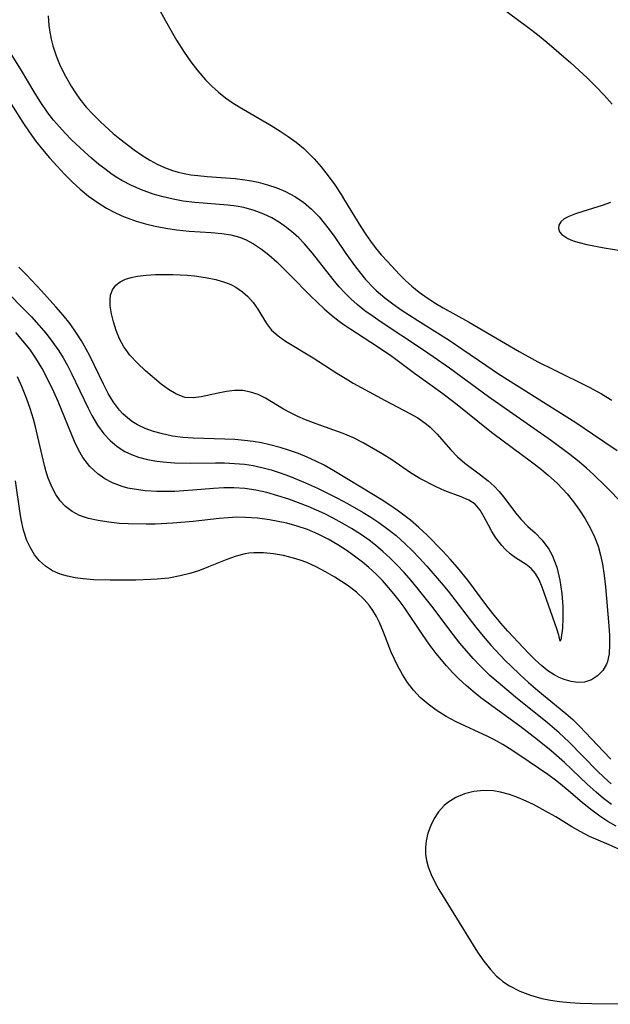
# Model space of a CAD drawing. Header units: inches. Extents: x 1073367 to 1082519, y 1569854 to 1574957.
# Tile 485 of 565: x 1079833 to 1079926, y 1573300 to 1573457. Entities that reach past the tile are written whole.
import ezdxf

# ---------------------------------------------------------------- set-up
doc = ezdxf.new("R2010")
doc.units = ezdxf.units.IN
doc.header["$MEASUREMENT"] = 0
doc.layers.add('CGG_CurvaNivelLidar_v1', color=7, linetype='Continuous', lineweight=30, true_color=0x008008)

msp = doc.modelspace()

# ---------------------------------------------------------------- linework, layer by layer
at = {"layer": 'CGG_CurvaNivelLidar_v1'}
for points in [[(1079854.2745, 1573459.1551, 72), (1079855.7504, 1573456.4604, 72), (1079857.5306, 1573453.4115, 72), (1079858.7273, 1573451.4839, 72), (1079859.7762, 1573449.955, 72), (1079860.8973, 1573448.487, 72), (1079862.1044, 1573447.0987, 72), (1079863.118, 1573446.0817, 72), (1079864.1896, 1573445.1269, 72), (1079865.3147, 1573444.2356, 72), (1079866.3775, 1573443.4838, 72), (1079867.4742, 1573442.78, 72), (1079872.5393, 1573439.8162, 72), (1079873.9914, 1573438.918, 72), (1079875.2725, 1573438.0659, 72), (1079876.5092, 1573437.164, 72), (1079877.6865, 1573436.1982, 72), (1079878.5649, 1573435.3813, 72), (1079879.3956, 1573434.5178, 72), (1079880.4961, 1573433.2301, 72), (1079881.6014, 1573431.8211, 72), (1079882.6617, 1573430.3646, 72), (1079883.6689, 1573428.8625, 72), (1079884.2245, 1573427.9741, 72), (1079886.8109, 1573423.7079, 72), (1079887.6002, 1573422.4964, 72), (1079888.3328, 1573421.4444, 72), (1079889.1005, 1573420.4231, 72), (1079890.0403, 1573419.2804, 72), (1079891.0186, 1573418.1748, 72), (1079892.9495, 1573416.1176, 72), (1079893.9021, 1573415.1687, 72), (1079894.8938, 1573414.2644, 72), (1079896.0835, 1573413.3076, 72), (1079897.3315, 1573412.4169, 72), (1079898.7203, 1573411.5225, 72), (1079899.8688, 1573410.8415, 72), (1079903.9179, 1573408.6153, 72), (1079905.4629, 1573407.7265, 72), (1079911.9823, 1573403.8683, 72), (1079914.948, 1573402.2644, 72), (1079917.5314, 1573400.9497, 72), (1079923.0785, 1573398.2318, 72), (1079925.0447, 1573397.1578, 72), (1079926.7029, 1573396.1715, 72)], [(1079908.8293, 1573458.8195, 72.5), (1079913.3246, 1573455.4749, 72.5), (1079914.8542, 1573454.2991, 72.5), (1079916.3533, 1573453.0873, 72.5), (1079920.1496, 1573449.7968, 72.5), (1079922.7801, 1573447.3798, 72.5), (1079924.1483, 1573446.0218, 72.5), (1079925.4641, 1573444.6314, 72.5), (1079926.7174, 1573443.2137, 72.5)], [(1079837.1019, 1573457.2475, 71.5), (1079837.2053, 1573455.7201, 71.5), (1079837.361, 1573454.6339, 71.5), (1079837.5844, 1573453.5521, 71.5), (1079837.864, 1573452.4977, 71.5), (1079838.3946, 1573450.879, 71.5), (1079839.0434, 1573449.2954, 71.5), (1079839.8667, 1573447.6626, 71.5), (1079840.7851, 1573446.0783, 71.5), (1079841.4489, 1573445.0223, 71.5), (1079842.1609, 1573443.998, 71.5), (1079843.1695, 1573442.7492, 71.5), (1079844.2678, 1573441.5575, 71.5), (1079845.4279, 1573440.4064, 71.5), (1079847.436, 1573438.573, 71.5), (1079848.4787, 1573437.7007, 71.5), (1079850.7724, 1573435.9633, 71.5), (1079852.0025, 1573435.1033, 71.5), (1079853.264, 1573434.3079, 71.5), (1079854.4218, 1573433.6846, 71.5), (1079855.6198, 1573433.1431, 71.5), (1079856.8544, 1573432.6882, 71.5), (1079857.7761, 1573432.4149, 71.5), (1079858.7137, 1573432.1914, 71.5), (1079859.7883, 1573431.9965, 71.5), (1079860.8765, 1573431.8509, 71.5), (1079862.3627, 1573431.7089, 71.5), (1079866.8557, 1573431.3738, 71.5), (1079868.3593, 1573431.1917, 71.5), (1079869.4366, 1573431.0098, 71.5), (1079870.5021, 1573430.7857, 71.5), (1079871.9884, 1573430.3984, 71.5), (1079873.4364, 1573429.9214, 71.5), (1079874.8329, 1573429.339, 71.5), (1079876.3068, 1573428.5501, 71.5), (1079877.6873, 1573427.6114, 71.5), (1079878.9803, 1573426.5104, 71.5), (1079880.1706, 1573425.2802, 71.5), (1079880.9797, 1573424.3139, 71.5), (1079881.7513, 1573423.3045, 71.5), (1079882.6535, 1573422.045, 71.5), (1079884.4225, 1573419.4715, 71.5), (1079885.9373, 1573417.3477, 71.5), (1079886.7298, 1573416.3184, 71.5), (1079887.5304, 1573415.3549, 71.5), (1079888.8537, 1573413.9544, 71.5), (1079889.25, 1573413.5815, 71.5), (1079890.6117, 1573412.4204, 71.5), (1079891.8986, 1573411.4431, 71.5), (1079893.2294, 1573410.5102, 71.5), (1079895.8536, 1573408.7969, 71.5), (1079900.8318, 1573405.6761, 71.5), (1079903.0361, 1573404.1946, 71.5), (1079906.6459, 1573401.6989, 71.5), (1079908.6774, 1573400.3422, 71.5), (1079920.9457, 1573392.5833, 71.5), (1079923.6409, 1573390.8168, 71.5), (1079927.5561, 1573388.134, 71.5)], [(1079931.3062, 1573376.7448, 71), (1079925.7262, 1573382.4352, 71), (1079923.7597, 1573384.3521, 71), (1079922.6556, 1573385.3542, 71), (1079921.5198, 1573386.329, 71), (1079920.0292, 1573387.525, 71), (1079917.1223, 1573389.6768, 71), (1079907.1151, 1573396.6883, 71), (1079900.8972, 1573401.2232, 71), (1079898.318, 1573403.0534, 71), (1079896.5857, 1573404.2293, 71), (1079889.8628, 1573408.6495, 71), (1079888.7422, 1573409.4278, 71), (1079887.4493, 1573410.3788, 71), (1079886.2057, 1573411.3824, 71), (1079885.2193, 1573412.2706, 71), (1079884.2768, 1573413.2049, 71), (1079883.3769, 1573414.1805, 71), (1079882.4058, 1573415.3283, 71), (1079879.1116, 1573419.5439, 71), (1079877.876, 1573420.9916, 71), (1079876.9395, 1573421.9623, 71), (1079876.1154, 1573422.7227, 71), (1079875.0125, 1573423.6119, 71), (1079873.8513, 1573424.4145, 71), (1079872.637, 1573425.1269, 71), (1079871.3724, 1573425.7411, 71), (1079869.8298, 1573426.3242, 71), (1079868.2319, 1573426.7587, 71), (1079866.9709, 1573426.9941, 71), (1079865.6892, 1573427.1629, 71), (1079860.4478, 1573427.5915, 71), (1079858.5955, 1573427.8069, 71), (1079856.9762, 1573428.0903, 71), (1079855.3753, 1573428.4641, 71), (1079853.7984, 1573428.926, 71), (1079851.9482, 1573429.5992, 71), (1079850.371, 1573430.2953, 71), (1079848.8435, 1573431.0924, 71), (1079847.939, 1573431.632, 71), (1079847.058, 1573432.2107, 71), (1079846.0952, 1573432.9058, 71), (1079845.1577, 1573433.6397, 71), (1079844.0007, 1573434.6113, 71), (1079842.8702, 1573435.62, 71), (1079840.7839, 1573437.6076, 71), (1079839.8293, 1573438.5808, 71), (1079838.9067, 1573439.583, 71), (1079837.9703, 1573440.6881, 71), (1079837.086, 1573441.8359, 71), (1079835.8475, 1573443.6515, 71), (1079834.9142, 1573445.1561, 71), (1079832.8959, 1573448.5508, 71), (1079830.8836, 1573451.7922, 71)], [(1079830.0226, 1573445.1481, 70.5), (1079833.0868, 1573440.3023, 70.5), (1079834.077, 1573438.8287, 70.5), (1079835.1164, 1573437.4073, 70.5), (1079836.2067, 1573436.0239, 70.5), (1079837.3381, 1573434.6744, 70.5), (1079838.5279, 1573433.3312, 70.5), (1079839.7104, 1573432.0691, 70.5), (1079840.9297, 1573430.8511, 70.5), (1079842.194, 1573429.6915, 70.5), (1079843.5142, 1573428.6089, 70.5), (1079844.3681, 1573427.9839, 70.5), (1079845.2459, 1573427.3953, 70.5), (1079846.4033, 1573426.692, 70.5), (1079847.5939, 1573426.0497, 70.5), (1079848.8174, 1573425.4749, 70.5), (1079849.653, 1573425.1324, 70.5), (1079851.1065, 1573424.6245, 70.5), (1079852.5897, 1573424.1974, 70.5), (1079854.0932, 1573423.837, 70.5), (1079855.7998, 1573423.5007, 70.5), (1079857.5151, 1573423.2413, 70.5), (1079859.5098, 1573423.0433, 70.5), (1079863.0172, 1573422.8236, 70.5), (1079864.7243, 1573422.656, 70.5), (1079866.1417, 1573422.4183, 70.5), (1079867.5087, 1573422.053, 70.5), (1079868.4484, 1573421.6908, 70.5), (1079869.7541, 1573421.0104, 70.5), (1079870.9982, 1573420.1829, 70.5), (1079872.195, 1573419.2428, 70.5), (1079873.5144, 1573418.0713, 70.5), (1079875.6489, 1573415.9688, 70.5), (1079878.7531, 1573412.7916, 70.5), (1079880.9971, 1573410.6677, 70.5), (1079882.1657, 1573409.6608, 70.5), (1079883.3755, 1573408.7083, 70.5), (1079884.1641, 1573408.1392, 70.5), (1079886.1014, 1573406.8404, 70.5), (1079889.6296, 1573404.5503, 70.5), (1079891.7095, 1573403.1198, 70.5), (1079895.3531, 1573400.4376, 70.5), (1079899.8113, 1573397.2232, 70.5), (1079902.3808, 1573395.252, 70.5), (1079906.7531, 1573391.6997, 70.5), (1079907.8019, 1573390.8798, 70.5), (1079913.9029, 1573386.371, 70.5), (1079915.2691, 1573385.328, 70.5), (1079916.5955, 1573384.247, 70.5), (1079918.0709, 1573382.9026, 70.5), (1079919.5796, 1573381.2722, 70.5), (1079920.6014, 1573379.9943, 70.5), (1079921.5521, 1573378.6631, 70.5), (1079922.4304, 1573377.286, 70.5), (1079923.2255, 1573375.8729, 70.5), (1079923.9247, 1573374.4169, 70.5), (1079924.5043, 1573372.9137, 70.5), (1079924.9095, 1573371.5068, 70.5), (1079925.2167, 1573370.0666, 70.5), (1079925.4911, 1573368.282, 70.5), (1079925.6943, 1573366.4783, 70.5), (1079926.2064, 1573360.2952, 70.5), (1079926.3073, 1573358.7305, 70.5), (1079926.3429, 1573357.2392, 70.5), (1079926.257, 1573355.8436, 70.5), (1079925.9849, 1573354.5737, 70.5), (1079925.8438, 1573354.1938, 70.5), (1079925.2454, 1573353.1591, 70.5), (1079924.4327, 1573352.3173, 70.5), (1079923.4532, 1573351.6947, 70.5), (1079922.3445, 1573351.3325, 70.5), (1079921.3016, 1573351.2602, 70.5), (1079920.2127, 1573351.3969, 70.5), (1079919.1049, 1573351.7216, 70.5), (1079918.3183, 1573352.0591, 70.5), (1079917.5398, 1573352.476, 70.5), (1079916.5393, 1573353.1295, 70.5), (1079915.5685, 1573353.8887, 70.5), (1079914.5241, 1573354.8405, 70.5), (1079913.5042, 1573355.8697, 70.5), (1079910.1715, 1573359.4276, 70.5), (1079909.0299, 1573360.7144, 70.5), (1079907.7748, 1573362.2283, 70.5), (1079906.8076, 1573363.4755, 70.5), (1079903.7977, 1573367.543, 70.5), (1079902.1764, 1573369.5542, 70.5), (1079901.0162, 1573370.8727, 70.5), (1079899.8211, 1573372.1577, 70.5), (1079897.2732, 1573374.7169, 70.5), (1079895.9981, 1573375.9057, 70.5), (1079894.6875, 1573377.0458, 70.5), (1079892.8076, 1573378.5057, 70.5), (1079891.4361, 1573379.4509, 70.5), (1079890.0333, 1573380.3543, 70.5), (1079887.0695, 1573382.1629, 70.5), (1079882.5374, 1573384.8907, 70.5), (1079880.9543, 1573385.7921, 70.5), (1079879.6369, 1573386.4618, 70.5), (1079878.29, 1573387.0749, 70.5), (1079876.8784, 1573387.6499, 70.5), (1079875.4435, 1573388.1677, 70.5), (1079873.9871, 1573388.6239, 70.5), (1079872.3553, 1573389.0512, 70.5), (1079871.0234, 1573389.3407, 70.5), (1079869.6811, 1573389.5782, 70.5), (1079868.3296, 1573389.7578, 70.5), (1079866.7697, 1573389.8897, 70.5), (1079865.2036, 1573389.9647, 70.5), (1079860.1732, 1573390.1156, 70.5), (1079858.4975, 1573390.2373, 70.5), (1079856.8588, 1573390.4509, 70.5), (1079855.2637, 1573390.772, 70.5), (1079853.8783, 1573391.1633, 70.5), (1079852.5527, 1573391.6553, 70.5), (1079851.3016, 1573392.2543, 70.5), (1079850.5073, 1573392.7265, 70.5), (1079849.7635, 1573393.2619, 70.5), (1079848.9876, 1573393.9575, 70.5), (1079848.4475, 1573394.5474, 70.5), (1079847.5109, 1573395.8105, 70.5), (1079846.6732, 1573397.2119, 70.5), (1079845.9035, 1573398.6982, 70.5), (1079843.7832, 1573403.0841, 70.5), (1079843.1145, 1573404.3551, 70.5), (1079842.4013, 1573405.6036, 70.5), (1079841.6329, 1573406.8194, 70.5), (1079840.6007, 1573408.2628, 70.5), (1079839.4932, 1573409.6564, 70.5), (1079838.3336, 1573411.0147, 70.5), (1079836.032, 1573413.5518, 70.5), (1079833.6647, 1573416.0823, 70.5), (1079832.4578, 1573417.3161, 70.5)], [(1079926.4869, 1573427.5623, 72.5), (1079925.1336, 1573427.0856, 72.5), (1079922.0556, 1573426.1575, 72.5), (1079920.8899, 1573425.7743, 72.5), (1079919.8646, 1573425.3635, 72.5), (1079919.1311, 1573424.97, 72.5), (1079918.5866, 1573424.5225, 72.5), (1079918.2655, 1573423.9902, 72.5), (1079918.2114, 1573423.4239, 72.5), (1079918.392, 1573422.9345, 72.5), (1079918.7689, 1573422.4778, 72.5), (1079919.7177, 1573421.8557, 72.5), (1079920.5434, 1573421.5062, 72.5), (1079921.4864, 1573421.2022, 72.5), (1079922.7291, 1573420.89, 72.5), (1079925.4747, 1573420.3633, 72.5), (1079929.4361, 1573419.7391, 72.5)], [(1079829.4908, 1573414.4267, 71), (1079834.4458, 1573409.3996, 71), (1079835.641, 1573408.0881, 71), (1079836.7839, 1573406.7364, 71), (1079837.8634, 1573405.3402, 71), (1079838.7926, 1573403.9998, 71), (1079839.4858, 1573402.8725, 71), (1079840.1671, 1573401.6453, 71), (1079840.808, 1573400.3943, 71), (1079843.4578, 1573394.8547, 71), (1079844.0707, 1573393.6908, 71), (1079844.97, 1573392.1893, 71), (1079845.9826, 1573390.8076, 71), (1079846.9872, 1573389.7291, 71), (1079848.1017, 1573388.7883, 71), (1079849.3226, 1573388.0034, 71), (1079850.3727, 1573387.501, 71), (1079851.4797, 1573387.1014, 71), (1079852.9167, 1573386.7299, 71), (1079854.4076, 1573386.4687, 71), (1079855.9378, 1573386.2915, 71), (1079857.1706, 1573386.198, 71), (1079859.6633, 1573386.1242, 71), (1079863.7279, 1573386.1692, 71), (1079865.1323, 1573386.1642, 71), (1079866.722, 1573386.1062, 71), (1079868.3007, 1573385.9658, 71), (1079869.696, 1573385.7514, 71), (1079871.0772, 1573385.4552, 71), (1079872.5469, 1573385.0535, 71), (1079874.0016, 1573384.5816, 71), (1079875.4438, 1573384.0543, 71), (1079877.9908, 1573383.0117, 71), (1079879.8933, 1573382.1549, 71), (1079883.0889, 1573380.5752, 71), (1079884.6617, 1573379.7367, 71), (1079887.1556, 1573378.311, 71), (1079888.3744, 1573377.5593, 71), (1079889.6594, 1573376.7123, 71), (1079890.9061, 1573375.8151, 71), (1079892.4007, 1573374.6082, 71), (1079893.8327, 1573373.3218, 71), (1079894.9591, 1573372.2288, 71), (1079896.0555, 1573371.1017, 71), (1079897.275, 1573369.7802, 71), (1079899.5829, 1573367.1214, 71), (1079900.6699, 1573365.7878, 71), (1079905.0918, 1573360.0402, 71), (1079906.2663, 1573358.6158, 71), (1079907.4737, 1573357.2233, 71), (1079909.7433, 1573354.7841, 71), (1079910.6742, 1573353.8382, 71), (1079912.0519, 1573352.5169, 71), (1079913.4687, 1573351.2401, 71), (1079914.9135, 1573350.0021, 71), (1079919.39, 1573346.3349, 71), (1079920.4834, 1573345.3679, 71), (1079921.5589, 1573344.3113, 71), (1079925.3555, 1573340.2885, 71), (1079926.5476, 1573339.0716, 71)], [(1079926.5669, 1573335.17, 71.5), (1079925.4623, 1573336.183, 71.5), (1079924.3837, 1573337.2344, 71.5), (1079919.8531, 1573341.8144, 71.5), (1079918.3364, 1573343.2452, 71.5), (1079916.4498, 1573344.874, 71.5), (1079911.3861, 1573348.9446, 71.5), (1079908.6105, 1573351.2577, 71.5), (1079907.3183, 1573352.396, 71.5), (1079905.7426, 1573353.9134, 71.5), (1079904.6394, 1573355.0733, 71.5), (1079903.5739, 1573356.2714, 71.5), (1079902.545, 1573357.5046, 71.5), (1079901.4714, 1573358.8729, 71.5), (1079898.0873, 1573363.4083, 71.5), (1079895.9846, 1573366.0712, 71.5), (1079894.8446, 1573367.4259, 71.5), (1079893.6716, 1573368.7485, 71.5), (1079892.5882, 1573369.9001, 71.5), (1079891.4718, 1573371.0149, 71.5), (1079890.319, 1573372.0861, 71.5), (1079889.1242, 1573373.1045, 71.5), (1079888.1436, 1573373.8655, 71.5), (1079886.7279, 1573374.859, 71.5), (1079885.3129, 1573375.7583, 71.5), (1079883.8626, 1573376.6048, 71.5), (1079882.3833, 1573377.4028, 71.5), (1079881.0812, 1573378.0555, 71.5), (1079879.762, 1573378.6704, 71.5), (1079878.4265, 1573379.2435, 71.5), (1079876.8942, 1573379.8391, 71.5), (1079875.3494, 1573380.3878, 71.5), (1079873.6155, 1573380.9533, 71.5), (1079871.873, 1573381.4504, 71.5), (1079870.1182, 1573381.849, 71.5), (1079868.3461, 1573382.1113, 71.5), (1079866.619, 1573382.2069, 71.5), (1079865.0059, 1573382.1859, 71.5), (1079863.3826, 1573382.0953, 71.5), (1079860.1182, 1573381.8283, 71.5), (1079857.2667, 1573381.6513, 71.5), (1079856.2119, 1573381.6258, 71.5), (1079854.3595, 1573381.6435, 71.5), (1079852.5369, 1573381.7555, 71.5), (1079850.7611, 1573381.9861, 71.5), (1079849.8015, 1573382.1777, 71.5), (1079848.8675, 1573382.4235, 71.5), (1079847.3533, 1573382.9865, 71.5), (1079846.1313, 1573383.6364, 71.5), (1079845.0058, 1573384.4284, 71.5), (1079843.7268, 1573385.628, 71.5), (1079842.6409, 1573387.0199, 71.5), (1079841.9194, 1573388.2594, 71.5), (1079841.2915, 1573389.5837, 71.5), (1079838.702, 1573395.9536, 71.5), (1079838.0405, 1573397.4701, 71.5), (1079836.8235, 1573399.9796, 71.5), (1079836.1594, 1573401.2017, 71.5), (1079835.179, 1573402.8181, 71.5), (1079834.1814, 1573404.2402, 71.5), (1079833.1025, 1573405.6041, 71.5), (1079831.9575, 1573406.917, 71.5)], [(1079926.6216, 1573331.8385, 72), (1079925.3738, 1573332.7936, 72), (1079924.1746, 1573333.818, 72), (1079922.788, 1573335.0959, 72), (1079919.1557, 1573338.5494, 72), (1079917.0638, 1573340.3757, 72), (1079914.8716, 1573342.1568, 72), (1079912.065, 1573344.316, 72), (1079905.853, 1573348.8497, 72), (1079904.6395, 1573349.8049, 72), (1079903.5257, 1573350.7653, 72), (1079902.4528, 1573351.7735, 72), (1079901.4188, 1573352.8243, 72), (1079900.4236, 1573353.9146, 72), (1079898.7939, 1573355.8876, 72), (1079897.6753, 1573357.3657, 72), (1079896.5975, 1573358.874, 72), (1079893.6692, 1573363.2479, 72), (1079892.8894, 1573364.3244, 72), (1079892.0726, 1573365.373, 72), (1079891.2193, 1573366.3913, 72), (1079890.2214, 1573367.4901, 72), (1079889.1776, 1573368.5422, 72), (1079888.0865, 1573369.5411, 72), (1079887.0745, 1573370.3823, 72), (1079886.0334, 1573371.1874, 72), (1079884.6226, 1573372.2098, 72), (1079883.1681, 1573373.1673, 72), (1079881.6246, 1573374.0569, 72), (1079880.0295, 1573374.8499, 72), (1079878.3139, 1573375.5672, 72), (1079876.6888, 1573376.1197, 72), (1079875.0317, 1573376.5733, 72), (1079873.6686, 1573376.8741, 72), (1079872.295, 1573377.1226, 72), (1079870.3844, 1573377.3848, 72), (1079868.4614, 1573377.5215, 72), (1079867.0819, 1573377.5224, 72), (1079865.6962, 1573377.4558, 72), (1079864.3054, 1573377.3403, 72), (1079860.1447, 1573376.8696, 72), (1079856.9315, 1573376.5692, 72), (1079854.1096, 1573376.4378, 72), (1079852.6814, 1573376.4175, 72), (1079849.8438, 1573376.4776, 72), (1079848.4451, 1573376.5675, 72), (1079846.7365, 1573376.7476, 72), (1079845.086, 1573377.0041, 72), (1079843.5384, 1573377.345, 72), (1079842.093, 1573377.8326, 72), (1079840.9152, 1573378.4444, 72), (1079839.868, 1573379.2355, 72), (1079839.0396, 1573380.1198, 72), (1079838.3309, 1573381.1335, 72), (1079837.7324, 1573382.2535, 72), (1079837.137, 1573383.7334, 72), (1079836.8134, 1573384.7375, 72), (1079836.5252, 1573385.7724, 72), (1079836.1386, 1573387.3744, 72), (1079835.1089, 1573391.9047, 72), (1079834.7767, 1573393.1425, 72), (1079834.2655, 1573394.8119, 72), (1079833.6895, 1573396.4566, 72), (1079832.9389, 1573398.3376, 72), (1079832.2545, 1573399.8428, 72)], [(1079927.3753, 1573328.4141, 72.5), (1079926.0535, 1573329.1788, 72.5), (1079924.7761, 1573330.0083, 72.5), (1079923.339, 1573331.074, 72.5), (1079921.9493, 1573332.2085, 72.5), (1079919.4119, 1573334.3643, 72.5), (1079917.9455, 1573335.5481, 72.5), (1079916.5153, 1573336.6103, 72.5), (1079913.578, 1573338.6362, 72.5), (1079910.7726, 1573340.5093, 72.5), (1079909.3641, 1573341.3859, 72.5), (1079907.9269, 1573342.2001, 72.5), (1079906.9804, 1573342.6838, 72.5), (1079901.9643, 1573344.9923, 72.5), (1079900.3614, 1573345.8427, 72.5), (1079898.7797, 1573346.8559, 72.5), (1079897.4765, 1573347.8295, 72.5), (1079896.2568, 1573348.8918, 72.5), (1079895.1467, 1573350.058, 72.5), (1079894.2251, 1573351.2559, 72.5), (1079893.4045, 1573352.5368, 72.5), (1079892.6664, 1573353.8779, 72.5), (1079892.1286, 1573354.978, 72.5), (1079891.6358, 1573356.0987, 72.5), (1079890.4144, 1573359.2693, 72.5), (1079889.7628, 1573360.8141, 72.5), (1079889.2789, 1573361.7788, 72.5), (1079888.7314, 1573362.701, 72.5), (1079888.1087, 1573363.5748, 72.5), (1079887.3268, 1573364.4841, 72.5), (1079886.1254, 1573365.6098, 72.5), (1079884.8073, 1573366.6212, 72.5), (1079883.7468, 1573367.3325, 72.5), (1079882.6563, 1573368.0117, 72.5), (1079881.2066, 1573368.8676, 72.5), (1079879.7247, 1573369.6614, 72.5), (1079878.1998, 1573370.3485, 72.5), (1079877.1515, 1573370.7283, 72.5), (1079876.0853, 1573371.0532, 72.5), (1079874.5164, 1573371.4478, 72.5), (1079872.936, 1573371.738, 72.5), (1079871.3543, 1573371.8966, 72.5), (1079869.7808, 1573371.8871, 72.5), (1079868.999, 1573371.8054, 72.5), (1079868.4387, 1573371.7116, 72.5), (1079866.9768, 1573371.3361, 72.5), (1079865.5284, 1573370.8264, 72.5), (1079862.6123, 1573369.6434, 72.5), (1079861.1433, 1573369.087, 72.5), (1079859.6436, 1573368.5944, 72.5), (1079858.1127, 1573368.1952, 72.5), (1079856.2848, 1573367.8744, 72.5), (1079854.4247, 1573367.681, 72.5), (1079853.4177, 1573367.6164, 72.5), (1079851.0453, 1573367.5352, 72.5), (1079846.9927, 1573367.5127, 72.5), (1079844.3717, 1573367.5843, 72.5), (1079842.6908, 1573367.7225, 72.5), (1079841.4195, 1573367.8961, 72.5), (1079840.1934, 1573368.1467, 72.5), (1079839.0258, 1573368.4986, 72.5), (1079837.8074, 1573369.0386, 72.5), (1079836.6999, 1573369.7358, 72.5), (1079835.7271, 1573370.5928, 72.5), (1079834.9424, 1573371.5636, 72.5), (1079834.2888, 1573372.6595, 72.5), (1079833.7521, 1573373.8555, 72.5), (1079833.2224, 1573375.4824, 72.5), (1079832.8322, 1573377.2011, 72.5), (1079832.6625, 1573378.1971, 72.5), (1079831.9451, 1573383.3125, 72.5)], [(1079928.263, 1573324.5313, 73), (1079926.2431, 1573325.4566, 73), (1079923.1358, 1573326.8017, 73), (1079921.6326, 1573327.5453, 73), (1079920.3444, 1573328.293, 73), (1079917.8047, 1573329.8794, 73), (1079916.6152, 1573330.5652, 73), (1079914.2448, 1573331.8393, 73), (1079913.0729, 1573332.4202, 73), (1079911.884, 1573332.9415, 73), (1079910.4468, 1573333.4503, 73), (1079908.9942, 1573333.8274, 73), (1079907.9052, 1573334.0119, 73), (1079906.3241, 1573334.0883, 73), (1079904.7738, 1573333.9316, 73), (1079903.281, 1573333.5585, 73), (1079901.8819, 1573332.9766, 73), (1079900.6209, 1573332.1781, 73), (1079900.056, 1573331.691, 73), (1079899.1633, 1573330.6886, 73), (1079898.4697, 1573329.6372, 73), (1079897.9054, 1573328.5005, 73), (1079897.4744, 1573327.3029, 73), (1079897.1877, 1573326.0653, 73), (1079897.0733, 1573325.025, 73), (1079897.0873, 1573323.9779, 73), (1079897.2368, 1573322.9611, 73), (1079897.508, 1573321.9495, 73), (1079897.9777, 1573320.7267, 73), (1079898.5641, 1573319.5116, 73), (1079899.1903, 1573318.3722, 73), (1079899.8675, 1573317.2317, 73), (1079902.4547, 1573313.1152, 73), (1079905.3631, 1573308.3973, 73), (1079906.3502, 1573306.9531, 73), (1079907.4051, 1573305.6056, 73), (1079908.3737, 1573304.5755, 73), (1079908.8158, 1573304.1735, 73), (1079909.3875, 1573303.7148, 73), (1079910.431, 1573303.0234, 73), (1079912.0492, 1573302.201, 73), (1079913.7773, 1573301.5464, 73), (1079915.5875, 1573301.0403, 73), (1079916.9649, 1573300.7565, 73), (1079918.3685, 1573300.5417, 73), (1079919.9985, 1573300.3718, 73), (1079921.6468, 1573300.269, 73), (1079923.5037, 1573300.2151, 73), (1079934.387, 1573300.0961, 73)]]:
    msp.add_polyline3d(points, dxfattribs=at)
msp.add_polyline3d([(1079918.5, 1573357.8143, 70), (1079918.2603, 1573358.8004, 70), (1079917.9517, 1573359.81, 70), (1079915.6296, 1573366.3971, 70), (1079915.1387, 1573367.5828, 70), (1079914.5618, 1573368.5983, 70), (1079913.8636, 1573369.3958, 70), (1079913.0732, 1573370.0255, 70), (1079911.395, 1573371.0876, 70), (1079910.5435, 1573371.7207, 70), (1079909.7316, 1573372.4574, 70), (1079909.2032, 1573373.0376, 70), (1079908.26, 1573374.2764, 70), (1079907.6269, 1573375.2686, 70), (1079907.0648, 1573376.2761, 70), (1079906.4254, 1573377.5321, 70), (1079905.7659, 1573378.674, 70), (1079904.9522, 1573379.6112, 70), (1079903.9543, 1573380.2532, 70), (1079902.7694, 1573380.7544, 70), (1079900.145, 1573381.7548, 70), (1079898.7987, 1573382.3557, 70), (1079896.1842, 1573383.6986, 70), (1079894.701, 1573384.5847, 70), (1079891.7263, 1573386.6616, 70), (1079890.2112, 1573387.6117, 70), (1079887.1625, 1573389.3665, 70), (1079885.6388, 1573390.1494, 70), (1079884.0042, 1573390.84, 70), (1079879.7187, 1573392.3852, 70), (1079878.0181, 1573393.0494, 70), (1079876.7891, 1573393.5683, 70), (1079875.6105, 1573394.1179, 70), (1079874.5005, 1573394.712, 70), (1079871.6392, 1573396.4917, 70), (1079870.4857, 1573397.0429, 70), (1079869.2788, 1573397.4447, 70), (1079868.0323, 1573397.6632, 70), (1079866.7383, 1573397.6742, 70), (1079865.4321, 1573397.521, 70), (1079864.1294, 1573397.265, 70), (1079861.4488, 1573396.6729, 70), (1079860.1572, 1573396.5221, 70), (1079858.9107, 1573396.5956, 70), (1079858.7473, 1573396.6283, 70), (1079858.5876, 1573396.6664, 70), (1079857.3892, 1573397.1335, 70), (1079856.2272, 1573397.8443, 70), (1079855.0762, 1573398.7188, 70), (1079852.5934, 1573400.8203, 70), (1079851.2994, 1573402.0166, 70), (1079850.1048, 1573403.307, 70), (1079849.4343, 1573404.1924, 70), (1079849.1369, 1573404.6494, 70), (1079848.4491, 1573405.9228, 70), (1079847.8994, 1573407.2447, 70), (1079847.4744, 1573408.5783, 70), (1079847.1698, 1573409.8866, 70), (1079846.9904, 1573411.1308, 70), (1079846.9524, 1573412.0289, 70), (1079847.0443, 1573412.8605, 70), (1079847.3488, 1573413.7012, 70), (1079847.8714, 1573414.4168, 70), (1079848.566, 1573414.9554, 70), (1079849.4204, 1573415.3639, 70), (1079850.3231, 1573415.6417, 70), (1079851.3126, 1573415.8444, 70), (1079852.7126, 1573416.0249, 70), (1079854.1965, 1573416.1253, 70), (1079855.7353, 1573416.1552, 70), (1079856.9319, 1573416.1346, 70), (1079859.2592, 1573416.0078, 70), (1079860.3746, 1573415.9046, 70), (1079862.0959, 1573415.6702, 70), (1079863.7559, 1573415.3321, 70), (1079865.3226, 1573414.8661, 70), (1079866.1537, 1573414.5324, 70), (1079866.9354, 1573414.1346, 70), (1079868.022, 1573413.3863, 70), (1079868.8386, 1573412.6377, 70), (1079869.6809, 1573411.6545, 70), (1079870.4145, 1573410.6043, 70), (1079871.8241, 1573408.3303, 70), (1079872.6296, 1573407.2961, 70), (1079873.6456, 1573406.3644, 70), (1079874.8213, 1573405.533, 70), (1079879.2038, 1573402.8969, 70), (1079882.9901, 1573400.4332, 70), (1079884.2872, 1573399.6287, 70), (1079885.5969, 1573398.8733, 70), (1079890.6566, 1573396.0814, 70), (1079894.5993, 1573394.0446, 70), (1079895.8406, 1573393.3223, 70), (1079897.2362, 1573392.3419, 70), (1079897.7973, 1573391.8637, 70), (1079898.9341, 1573390.7207, 70), (1079901.0427, 1573388.294, 70), (1079902.1521, 1573387.1436, 70), (1079903.3188, 1573386.1454, 70), (1079905.8098, 1573384.2976, 70), (1079907.0328, 1573383.3374, 70), (1079907.9967, 1573382.4592, 70), (1079908.7812, 1573381.62, 70), (1079909.6752, 1573380.5188, 70), (1079911.3714, 1573378.2602, 70), (1079912.266, 1573377.1867, 70), (1079913.355, 1573376.0861, 70), (1079914.4963, 1573375.0447, 70), (1079915.6353, 1573373.9114, 70), (1079916.6969, 1573372.468, 70), (1079917.2218, 1573371.4908, 70), (1079917.9357, 1573369.6, 70), (1079918.4332, 1573367.5372, 70), (1079918.7431, 1573365.4187, 70), (1079918.8929, 1573363.3592, 70), (1079918.9106, 1573361.4718, 70), (1079918.832, 1573359.9175, 70), (1079918.7089, 1573358.7969, 70), (1079918.5834, 1573358.0691, 70)], close=True, dxfattribs=at)

doc.saveas('drawing.dxf')
